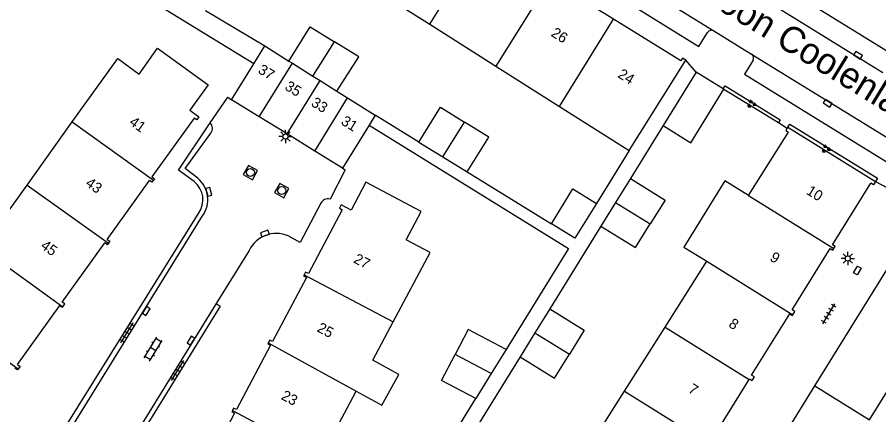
# Model space of a CAD drawing. Extents: x 128999 to 131010, y 395498 to 399007.
# Drawn here: x 130481.9 to 130564.2, y 398318.3 to 398356.2 of the extents above; entities that cross this region are included whole.
import ezdxf

# ---------------------------------------------------------------- set-up
doc = ezdxf.new("R2010")
doc.units = 0
for name, color, linetype in [('gg-afsc-erfafscheiding', 7, 'Continuous'), ('gg-afsc-muur', 7, 'Continuous'), ('gg-anno-huisnummerreeks BGT', 7, 'Continuous'), ('gg-anno-openbare ruimte label', 7, 'Continuous'), ('gg-bbg-bijgebouw', 7, 'Continuous'), ('gg-bbg-gedigitaliseerde bebouwing', 7, 'Continuous'), ('gg-bbg-gedigitaliseerde bijgebouw', 7, 'Continuous'), ('gg-bbg-hoofdgebouw', 7, 'Continuous'), ('gg-bbg-tussenscheiding', 7, 'Continuous'), ('gg-knt-verharding', 7, 'Continuous'), ('gg-knt-verharding nz', 7, 'Continuous'), ('gt-grn-groengrens', 7, 'Continuous'), ('gt-grn-weggrens', 7, 'Continuous'), ('gt-symb-groenvak', 7, 'Continuous'), ('gt-symb-klinker verharding', 7, 'Continuous'), ('gt-symb-kolk', 7, 'Continuous'), ('gt-symb-kolk center center', 7, 'Continuous'), ('gt-symb-lichtmast', 7, 'Continuous'), ('gt-symb-rioolschacht', 7, 'Continuous'), ('gt-symb-tegel verharding', 7, 'Continuous')]:
    doc.layers.add(name, color=color, linetype=linetype)

# ---------------------------------------------------------------- blocks, each defined once
blk = doc.blocks.new('gt0-KOLK')
at = {"layer": 'gt-symb-kolk'}
blk.add_lwpolyline([(0, 0), (0.375, 0), (0.375, 0.4), (-0.375, 0.4), (-0.375, 0), (0, 0)], dxfattribs=at)
blk = doc.blocks.new('gt0-GRVAK')
at = {"layer": 'gt-symb-groenvak'}
for p, q in [((-0.11, 0.189), (-0.228, 0.24)), ((-0.182, 0.153), (0.088, 0.153)), ((-0.091, 0.211), (-0.156, 0.322)), ((-0.047, 0.214), (-0.047, 0.393)), ((-0.004, 0.211), (0.061, 0.322)), ((0.015, 0.189), (0.133, 0.24)), ((0.262, -0.052), (0.197, 0.059)), ((0.305, -0.049), (0.305, 0.13)), ((0.349, -0.052), (0.414, 0.059)), ((-0.245, -0.228), (-0.363, -0.177)), ((-0.318, -0.264), (-0.047, -0.264)), ((-0.226, -0.206), (-0.291, -0.095)), ((-0.183, -0.203), (-0.183, -0.024)), ((-0.139, -0.206), (-0.074, -0.095)), ((-0.12, -0.228), (-0.002, -0.177)), ((0.243, -0.074), (0.125, -0.023)), ((0.17, -0.11), (0.441, -0.11)), ((0.368, -0.074), (0.486, -0.023))]:
    blk.add_line(p, q, dxfattribs=at)
blk = doc.blocks.new('gt0-LMAST')
at = {"layer": 'gt-symb-lichtmast'}
for p, q in [((-0.182, 0.173), (-0.447, 0.438)), ((-0.005, 0.246), (-0.005, 0.621)), ((0.172, 0.173), (0.437, 0.438)), ((-0.255, -0.004), (-0.63, -0.004)), ((-0.182, -0.181), (-0.447, -0.446)), ((-0.005, -0.254), (-0.005, -0.629)), ((0.437, -0.446), (0.172, -0.181)), ((0.245, -0.004), (0.62, -0.004))]:
    blk.add_line(p, q, dxfattribs=at)
blk.add_circle((-0.005, -0.004), 0.25, dxfattribs=at)
blk = doc.blocks.new('gt0-RS')
at = {"layer": 'gt-symb-rioolschacht'}
blk.add_lwpolyline([(-0.5, -0.5), (0.5, -0.5), (0.5, 0.5), (-0.5, 0.5)], close=True, dxfattribs=at)
blk.add_circle((0, 0), 0.375, dxfattribs=at)
blk = doc.blocks.new('gt0-TEG1')
at = {"layer": 'gt-symb-tegel verharding'}
for p, q in [((-1.125, 0), (1.125, 0)), ((-0.9, -0.25), (-0.9, 0.25)), ((-0.45, -0.25), (-0.45, 0.25)), ((0, -0.25), (0, 0.25)), ((0.45, -0.25), (0.45, 0.25)), ((0.9, -0.25), (0.9, 0.25))]:
    blk.add_line(p, q, dxfattribs=at)
blk = doc.blocks.new('gt0-KOLKCC')
at = {"layer": 'gt-symb-kolk center center'}
blk.add_lwpolyline([(-0.375, 0.2), (0.375, 0.2), (0.375, -0.2), (-0.375, -0.2)], close=True, dxfattribs=at)
blk = doc.blocks.new('gt0-KL1')
at = {"layer": 'gt-symb-klinker verharding'}
for p, q in [((-1.15, 0.3), (1.15, 0.3)), ((-1, -0.3), (-1, 0.3)), ((-0.5, 0.3), (-0.5, 0.45)), ((0, -0.3), (0, 0.3)), ((0.5, 0.3), (0.5, 0.45)), ((1, -0.3), (1, 0.3)), ((-1.15, -0.3), (1.15, -0.3)), ((-0.5, -0.45), (-0.5, -0.3)), ((0.5, -0.45), (0.5, -0.3))]:
    blk.add_line(p, q, dxfattribs=at)

msp = doc.modelspace()

# ---------------------------------------------------------------- linework, layer by layer
at = {"layer": 'gg-afsc-erfafscheiding'}
for p, q in [((130504.505, 398351.772), (130462.493, 398377.661)), ((130499.912, 398356.877), (130505.569, 398353.491)), ((130520.278, 398344.315), (130516.108, 398346.883)), ((130543.612, 398345.899), (130540.473, 398340.835)), ((130540.347, 398343.502), (130537.224, 398338.46)), ((130524.893, 398341.471), (130532.927, 398336.52)), ((130537.655, 398336.295), (130532.781, 398328.421)), ((130529.94, 398323.837), (130525.013, 398315.885)), ((130520.849, 398312.011), (130525.707, 398319.858))]:
    msp.add_line(p, q, dxfattribs=at)
msp.add_lwpolyline([(130515.515, 398345.924), (130534.573, 398334.18), (130528.601, 398324.53)], dxfattribs=at)
at = {"layer": 'gg-afsc-muur'}
for p, q in [((130549.399, 398349.374), (130554.599, 398346.177)), ((130554.599, 398346.177), (130555.449, 398345.654))]:
    msp.add_line(p, q, dxfattribs=at)
at = {"layer": 'gg-bbg-bijgebouw'}
for p, q in [((130549.334, 398349.414), (130546.761, 398351.001)), ((130549.399, 398349.374), (130549.334, 398349.414)), ((130505.041, 398346.729), (130502.397, 398348.365)), ((130507.685, 398345.093), (130505.041, 398346.729)), ((130510.33, 398343.457), (130507.685, 398345.093)), ((130512.974, 398341.822), (130510.33, 398343.457))]:
    msp.add_line(p, q, dxfattribs=at)
at = {"layer": 'gg-bbg-gedigitaliseerde bebouwing'}
for p, q in [((130515.265, 398359.389), (130521.315, 398355.557)), ((130521.315, 398355.557), (130527.629, 398351.557)), ((130540.347, 398343.502), (130545.75, 398352.13)), ((130527.629, 398351.557), (130533.699, 398347.713)), ((130533.699, 398347.713), (130540.347, 398343.502)), ((130482.864, 398340.209), (130487.187, 398346.24)), ((130551.744, 398339.239), (130555.56, 398345.26)), ((130478.553, 398334.196), (130482.864, 398340.209)), ((130520.482, 398337.693), (130515.2, 398340.49)), ((130519.049, 398334.981), (130520.482, 398337.693)), ((130543.776, 398326.665), (130547.756, 398332.945)), ((130515.884, 398323.523), (130517.822, 398327.173)), ((130539.907, 398320.561), (130543.776, 398326.665)), ((130512.633, 398317.454), (130514.293, 398320.558)), ((130536.006, 398314.405), (130539.907, 398320.561))]:
    msp.add_line(p, q, dxfattribs=at)
for points in [[(130493.585, 398350.8), (130495.309, 398353.267), (130500.17, 398349.79)], [(130487.187, 398346.24), (130491.518, 398352.281), (130493.585, 398350.8)], [(130551.744, 398339.239), (130549.495, 398340.636), (130545.563, 398334.308), (130547.756, 398332.945)], [(130517.822, 398327.173), (130521.346, 398333.777), (130519.049, 398334.981)], [(130514.293, 398320.558), (130516.748, 398319.213), (130518.365, 398322.164), (130515.884, 398323.523)]]:
    msp.add_lwpolyline(points, dxfattribs=at)
at = {"layer": 'gg-bbg-gedigitaliseerde bijgebouw'}
for p, q in [((130504.505, 398351.772), (130505.569, 398353.491)), ((130505.569, 398353.491), (130507.873, 398352.046)), ((130502.397, 398348.365), (130504.505, 398351.772)), ((130546.761, 398351.001), (130543.612, 398345.899)), ((130512.45, 398349.177), (130513.472, 398348.536)), ((130513.472, 398348.536), (130516.108, 398346.883)), ((130516.108, 398346.883), (130515.515, 398345.924)), ((130515.515, 398345.924), (130512.974, 398341.822)), ((130520.278, 398344.315), (130522.564, 398342.906)), ((130522.564, 398342.906), (130524.893, 398341.471)), ((130540.473, 398340.835), (130539.063, 398338.565)), ((130539.063, 398338.565), (130537.655, 398336.295)), ((130532.781, 398328.421), (130531.36, 398326.128)), ((130531.36, 398326.128), (130529.94, 398323.837)), ((130528.601, 398324.53), (130527.186, 398322.246)), ((130527.186, 398322.246), (130525.707, 398319.858))]:
    msp.add_line(p, q, dxfattribs=at)
for points in [[(130507.873, 398352.046), (130509.89, 398355.32), (130512.215, 398353.88)], [(130512.45, 398349.177), (130514.54, 398352.44), (130512.215, 398353.88)], [(130543.612, 398345.899), (130546.232, 398344.24), (130549.399, 398349.374)], [(130520.278, 398344.315), (130522.327, 398347.641), (130524.635, 398346.219)], [(130524.893, 398341.471), (130526.942, 398344.797), (130524.635, 398346.219)], [(130540.473, 398340.835), (130543.774, 398338.784), (130542.365, 398336.516)], [(130532.927, 398336.52), (130534.977, 398339.845), (130537.224, 398338.46)], [(130537.224, 398338.46), (130535.168, 398335.139), (130532.927, 398336.52)], [(130537.655, 398336.295), (130540.955, 398334.249), (130542.365, 398336.516)], [(130532.781, 398328.421), (130536.065, 398326.379), (130534.641, 398324.087)], [(130528.601, 398324.53), (130524.991, 398326.43), (130523.742, 398324.057)], [(130525.707, 398319.858), (130522.438, 398321.579), (130523.742, 398324.057)], [(130529.94, 398323.837), (130533.216, 398321.795), (130534.641, 398324.087)]]:
    msp.add_lwpolyline(points, dxfattribs=at)
at = {"layer": 'gg-bbg-hoofdgebouw'}
for p, q in [((130538.872, 398356.033), (130532.787, 398359.796)), ((130500.17, 398349.79), (130498.42, 398347.36)), ((130555.5, 398345.74), (130555.449, 398345.654)), ((130555.5, 398345.74), (130563.87, 398340.57)), ((130490.517, 398335.033), (130494.55, 398340.656)), ((130515.2, 398340.49), (130513.8, 398337.84)), ((130486.233, 398329.061), (130490.278, 398334.7)), ((130509.535, 398331.409), (130506.293, 398325.295)), ((130481.955, 398323.096), (130486.006, 398328.744)), ((130506.102, 398324.933), (130502.851, 398318.8)), ((130502.668, 398318.456), (130499.413, 398312.316))]:
    msp.add_line(p, q, dxfattribs=at)
for points in [[(130545.75, 398352.13), (130545.43, 398352.32), (130545.28, 398352.07), (130538.872, 398356.033)], [(130498.42, 398347.36), (130499.28, 398346.74), (130499.06, 398346.44), (130498.82, 398346.61), (130494.789, 398340.99)], [(130555.449, 398345.654), (130555.31, 398345.42), (130555.56, 398345.26)], [(130494.789, 398340.99), (130495.032, 398340.815), (130494.943, 398340.692)], [(130494.943, 398340.692), (130494.793, 398340.482), (130494.55, 398340.656)], [(130559.903, 398334.169), (130560.03, 398334.374), (130559.776, 398334.532), (130563.42, 398340.41)], [(130563.87, 398340.57), (130563.68, 398340.25), (130563.42, 398340.41)], [(130513.8, 398337.84), (130512.87, 398338.33), (130512.7, 398338.01), (130512.96, 398337.87), (130509.727, 398331.771)], [(130490.638, 398334.687), (130490.522, 398334.525), (130490.278, 398334.7)], [(130490.517, 398335.033), (130490.761, 398334.858), (130490.638, 398334.687)], [(130555.98, 398327.84), (130556.168, 398328.143), (130555.905, 398328.306), (130559.554, 398334.174), (130559.808, 398334.017), (130559.903, 398334.169)], [(130509.727, 398331.771), (130509.466, 398331.909), (130509.325, 398331.644)], [(130509.325, 398331.644), (130509.274, 398331.547), (130509.535, 398331.409)], [(130486.006, 398328.744), (130486.251, 398328.568), (130486.286, 398328.617)], [(130486.286, 398328.617), (130486.478, 398328.885), (130486.233, 398329.061)], [(130551.795, 398321.674), (130551.828, 398321.727), (130552.091, 398321.564), (130552.307, 398321.913), (130552.044, 398322.076), (130555.679, 398327.941), (130555.942, 398327.778), (130555.98, 398327.84)], [(130506.293, 398325.295), (130506.033, 398325.433), (130505.89, 398325.164)], [(130505.89, 398325.164), (130505.841, 398325.071), (130506.102, 398324.933)], [(130481.955, 398323.096), (130482.201, 398322.92), (130482.024, 398322.673)], [(130482.024, 398322.673), (130481.956, 398322.578), (130481.71, 398322.755)], [(130548.251, 398315.368), (130548.435, 398315.665), (130548.172, 398315.828), (130551.795, 398321.674)], [(130502.469, 398318.711), (130502.407, 398318.595), (130502.668, 398318.456)], [(130502.851, 398318.8), (130502.59, 398318.939), (130502.469, 398318.711)]]:
    msp.add_lwpolyline(points, dxfattribs=at)
at = {"layer": 'gg-bbg-tussenscheiding'}
for p, q in [((130521.315, 398355.557), (130526.418, 398363.735)), ((130532.787, 398359.796), (130527.629, 398351.557)), ((130533.699, 398347.713), (130538.872, 398356.033)), ((130510.162, 398350.611), (130512.215, 398353.88)), ((130505.041, 398346.729), (130508.203, 398351.839)), ((130507.873, 398352.046), (130508.203, 398351.839)), ((130508.203, 398351.839), (130510.162, 398350.611)), ((130507.685, 398345.093), (130510.838, 398350.188)), ((130510.162, 398350.611), (130510.838, 398350.188)), ((130510.838, 398350.188), (130512.45, 398349.177)), ((130510.33, 398343.457), (130513.472, 398348.536)), ((130487.187, 398346.24), (130494.943, 398340.692)), ((130522.564, 398342.906), (130524.635, 398346.219)), ((130482.864, 398340.209), (130490.638, 398334.687)), ((130539.063, 398338.565), (130542.365, 398336.516)), ((130551.744, 398339.239), (130559.903, 398334.169)), ((130478.553, 398334.196), (130486.286, 398328.617)), ((130547.756, 398332.945), (130555.98, 398327.84)), ((130509.325, 398331.644), (130517.822, 398327.173)), ((130474.309, 398328.276), (130482.024, 398322.673)), ((130531.36, 398326.128), (130534.641, 398324.087)), ((130543.776, 398326.665), (130551.795, 398321.674)), ((130505.89, 398325.164), (130514.293, 398320.558)), ((130527.186, 398322.246), (130523.742, 398324.057)), ((130539.907, 398320.561), (130548.251, 398315.368)), ((130502.469, 398318.711), (130510.932, 398314.258))]:
    msp.add_line(p, q, dxfattribs=at)
at = {"layer": 'gg-knt-verharding'}
for p, q in [((130565.264, 398352.807), (130545.348, 398365.094)), ((130548.452, 398354.937), (130552.038, 398352.719)), ((130558.075, 398321.056), (130568.614, 398338.054)), ((130482.815, 398311.193), (130499.228, 398337.512)), ((130504.066, 398333.992), (130500.936, 398328.92)), ((130555.361, 398316.68), (130558.075, 398321.056))]:
    msp.add_line(p, q, dxfattribs=at)
for points in [[(130516.569, 398372.289), (130547.016, 398353.447), (130547.831, 398354.773)], [(130552.184, 398352.124), (130551.367, 398350.795), (130586.641, 398329.084), (130587.459, 398330.406)], [(130549.334, 398349.414), (130549.506, 398349.693), (130554.755, 398346.43), (130554.599, 398346.177)], [(130500.363, 398346.147), (130502.021, 398348.617), (130502.397, 398348.365)], [(130498.82, 398340.562), (130497.33, 398341.643), (130500.363, 398346.147)], [(130555.5, 398345.74), (130555.678, 398346.03), (130564.064, 398340.875), (130563.87, 398340.57)], [(130499.172, 398340.862), (130497.968, 398341.786), (130500.411, 398345.176)], [(130512.974, 398341.822), (130513.223, 398341.668), (130511.792, 398338.863)], [(130510.916, 398338.478), (130508.927, 398334.731), (130507.781, 398335.377)], [(130483.316, 398310.883), (130485.818, 398314.97), (130499.628, 398337.287)], [(130500.936, 398328.92), (130491.234, 398313.25), (130487.922, 398307.854)], [(130500.936, 398328.92), (130501.313, 398328.673), (130488.334, 398307.601)]]:
    msp.add_lwpolyline(points, dxfattribs=at)
for centre, radius, start, end in [((130548.232, 398354.511), 0.479, 62.68865, 146.89837), ((130551.777, 398352.339), 0.461, 332.12963, 55.44384), ((130499.843, 398345.635), 0.73, 321.09727, 44.56279), ((130497.438, 398338.825), 2.22, 323.74166, 51.49684), ((130497.49, 398338.831), 2.637, 324.16823, 50.3697), ((130511.57, 398338.179), 0.719, 72.00526, 155.4455), ((130506.667, 398332.69), 2.909, 67.4893, 153.40291)]:
    msp.add_arc(centre, radius, start, end, dxfattribs=at)
at = {"layer": 'gg-knt-verharding nz'}
for points in [[(130517.612, 398373.996), (130532.25, 398364.921), (130548.452, 398354.937)], [(130564.557, 398350.937), (130562.1, 398352.439), (130547.944, 398361.195), (130543.925, 398363.651)], [(130552.038, 398352.719), (130572.35, 398340.253), (130588.047, 398330.561)]]:
    msp.add_lwpolyline(points, dxfattribs=at)
at = {"layer": 'gt-grn-groengrens'}
msp.add_lwpolyline([(130558.075, 398321.056), (130563.296, 398317.812), (130573.852, 398334.812)], dxfattribs=at)
at = {"layer": 'gt-grn-weggrens'}
for p, q in [((130546.761, 398351.001), (130545.75, 398352.13)), ((130563.87, 398340.57), (130568.614, 398338.054))]:
    msp.add_line(p, q, dxfattribs=at)

# ---------------------------------------------------------------- block references
at = {"layer": 'gt-symb-groenvak'}
for p in [(130552.021, 398347.952), (130559.134, 398343.669)]:
    msp.add_blockref('gt0-GRVAK', p, dxfattribs=at)
at = {"layer": 'gt-symb-klinker verharding', "rotation": 58.40750843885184}
msp.add_blockref('gt0-KL1', (130494.905, 398324.563), dxfattribs=at)
at = {"layer": 'gt-symb-kolk'}
for p, rotation in [((130562.1, 398352.439), -31.464873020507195), ((130559.41, 398348.194), 148.45632657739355), ((130500.035, 398339.522), -74.81021283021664), ((130505.647, 398335.414), 20.556045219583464), ((130494.076, 398328.316), -121.74706468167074), ((130498.677, 398325.271), 58.2498030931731)]:
    msp.add_blockref('gt0-KOLK', p, dxfattribs=dict(at, rotation=rotation))
at = {"layer": 'gt-symb-kolk center center', "rotation": -121.6713185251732}
msp.add_blockref('gt0-KOLKCC', (130562.137, 398332.065), dxfattribs=at)
at = {"layer": 'gt-symb-lichtmast'}
for p in [(130507.541, 398344.854), (130561.231, 398333.219)]:
    msp.add_blockref('gt0-LMAST', p, dxfattribs=at)
at = {"layer": 'gt-symb-rioolschacht'}
for p, rotation in [((130504.192, 398341.417), -29.87282104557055), ((130507.189, 398339.695), 150.12717895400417)]:
    msp.add_blockref('gt0-RS', p, dxfattribs=dict(at, rotation=rotation))
at = {"layer": 'gt-symb-tegel verharding'}
for p, rotation in [((130559.407, 398327.938), 59.07554098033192), ((130492.405, 398326.126), 58.407508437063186), ((130497.249, 398322.532), 58.407508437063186)]:
    msp.add_blockref('gt0-TEG1', p, dxfattribs=dict(at, rotation=rotation))

# ---------------------------------------------------------------- texts
at = {"layer": 'gg-anno-huisnummerreeks BGT'}
for s, rotation, p in [('26', 328.3, (130532.816, 398354.486)), ('37', 328.3, (130504.838, 398350.969)), ('24', 328.2, (130539.189, 398350.547)), ('35', 328.3, (130507.396, 398349.387)), ('33', 328.3, (130509.908, 398347.834)), ('31', 328.3, (130512.762, 398346.068)), ('41', 324.4, (130492.538, 398346.047)), ('43', 324.4, (130488.36, 398340.222)), ('10', 328.2, (130557.185, 398339.417)), ('45', 324.4, (130484.082, 398334.258)), ('27', 332.1, (130513.957, 398332.869)), ('9', 328.1, (130553.704, 398333.077)), ('25', 332.1, (130510.472, 398326.296)), ('8', 328.2, (130549.775, 398326.744)), ('7', 328.2, (130545.909, 398320.506)), ('23', 332.1, (130507.045, 398319.83))]:
    msp.add_text(s, height=1, rotation=rotation, dxfattribs=at).set_placement(p)
at = {"layer": 'gg-anno-openbare ruimte label'}
msp.add_text('Antoon Coolenlaan', height=2.5, rotation=328.5, dxfattribs=at).set_placement((130544.394, 398359.695))

doc.saveas('drawing.dxf')
